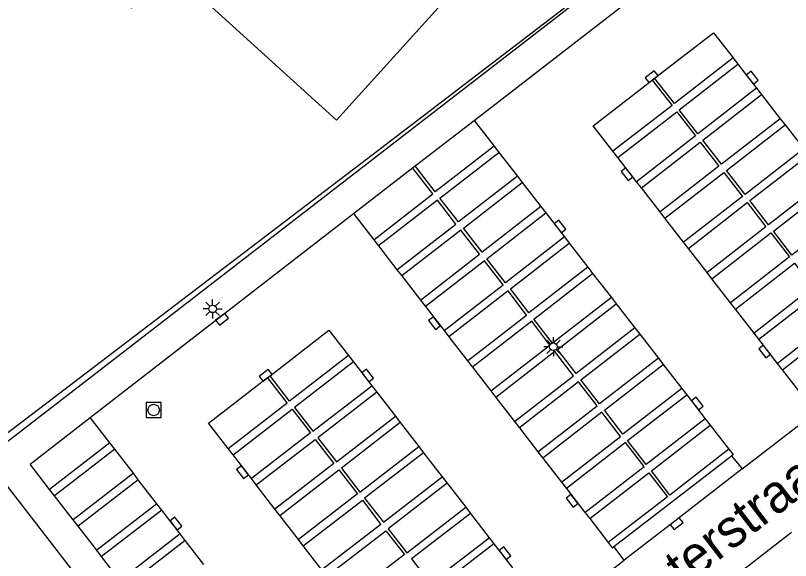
# Model space of a CAD drawing. Extents: x 135999 to 138000, y 396000 to 398501.
# Drawn here: x 137122.5 to 137173.4, y 398421.8 to 398457.7 of the extents above; entities that cross this region are included whole.
import ezdxf

# ---------------------------------------------------------------- set-up
doc = ezdxf.new("R2010")
doc.units = 0
for name, color, linetype in [('gg-afsc-erfafscheiding', 7, 'Continuous'), ('gg-afsc-muur', 7, 'Continuous'), ('gg-anno-openbare ruimte label', 7, 'Continuous'), ('gg-bbg-bijgebouw', 7, 'Continuous'), ('gg-knt-verharding', 7, 'Continuous'), ('gg-knt-verharding nz', 7, 'Continuous'), ('gt-grn-weggrens', 7, 'Continuous'), ('gt-symb-kolk', 7, 'Continuous'), ('gt-symb-lichtmast', 7, 'Continuous'), ('gt-symb-rioolschacht', 7, 'Continuous')]:
    doc.layers.add(name, color=color, linetype=linetype)

# ---------------------------------------------------------------- blocks, each defined once
blk = doc.blocks.new('gt0-LMAST')
at = {"layer": 'gt-symb-lichtmast'}
for p, q in [((-0.005, 0.246), (-0.005, 0.621)), ((-0.182, 0.173), (-0.447, 0.438)), ((0.172, 0.173), (0.437, 0.438)), ((-0.255, -0.004), (-0.63, -0.004)), ((-0.182, -0.181), (-0.447, -0.446)), ((-0.005, -0.254), (-0.005, -0.629)), ((0.437, -0.446), (0.172, -0.181)), ((0.245, -0.004), (0.62, -0.004))]:
    blk.add_line(p, q, dxfattribs=at)
blk.add_circle((-0.005, -0.004), 0.25, dxfattribs=at)
blk = doc.blocks.new('gt0-KOLK')
at = {"layer": 'gt-symb-kolk'}
blk.add_lwpolyline([(0, 0), (0.375, 0), (0.375, 0.4), (-0.375, 0.4), (-0.375, 0), (0, 0)], dxfattribs=at)
blk = doc.blocks.new('gt0-RS')
at = {"layer": 'gt-symb-rioolschacht'}
blk.add_lwpolyline([(-0.5, -0.5), (0.5, -0.5), (0.5, 0.5), (-0.5, 0.5)], close=True, dxfattribs=at)
blk.add_circle((0, 0), 0.375, dxfattribs=at)

msp = doc.modelspace()

# ---------------------------------------------------------------- linework, layer by layer
at = {"layer": 'gg-afsc-erfafscheiding'}
msp.add_line((137118.916, 398427.952), (137146.016, 398448.578), dxfattribs=at)
at = {"layer": 'gg-afsc-muur'}
msp.add_line((137146.016, 398448.578), (137172.038, 398468.523), dxfattribs=at)
at = {"layer": 'gg-bbg-bijgebouw'}
msp.add_line((137152.59, 398460.748), (137143.584, 398450.792), dxfattribs=at)
msp.add_lwpolyline([(137124.48, 398480.67), (137115.843, 398470.973), (137130.093, 398458.143), (137132.515, 398460.833), (137143.584, 398450.792)], dxfattribs=at)
at = {"layer": 'gg-knt-verharding'}
for p, q in [((137152.622, 398450.77), (137170.042, 398464.241)), ((137148.747, 398447.772), (137152.622, 398450.77)), ((137144.693, 398444.637), (137148.58, 398447.643)), ((137148.58, 398447.643), (137148.747, 398447.772)), ((137127.374, 398431.242), (137144.693, 398444.637)), ((137161.819, 398422.749), (137169.559, 398428.723)), ((137169.559, 398428.723), (137170.245, 398427.853)), ((137125.033, 398426.083), (137124.709, 398426.503)), ((137126.254, 398424.505), (137125.033, 398426.083)), ((137126.582, 398424.081), (137126.254, 398424.505)), ((137127.804, 398422.502), (137126.582, 398424.081)), ((137173.5, 398423.674), (137159.246, 398412.657)), ((137128.123, 398422.089), (137127.804, 398422.502)), ((137162.505, 398421.859), (137161.819, 398422.749)), ((137129.335, 398420.522), (137128.123, 398422.089))]:
    msp.add_line(p, q, dxfattribs=at)
for points in [[(137137.036, 398407.169), (137120.487, 398428.556), (137172.799, 398468.983)], [(137124.709, 398426.503), (137123.428, 398428.159), (137127.374, 398431.242)], [(137170.245, 398427.853), (137165.825, 398424.414), (137162.505, 398421.859)]]:
    msp.add_lwpolyline(points, dxfattribs=at)
at = {"layer": 'gg-knt-verharding nz'}
for p, q in [((137169.656, 398454.872), (137169.966, 398454.473)), ((137169.966, 398454.473), (137171.208, 398452.878)), ((137164.336, 398453.42), (137164.497, 398453.545)), ((137171.208, 398452.878), (137171.524, 398452.471)), ((137171.524, 398452.471), (137172.762, 398450.881)), ((137172.762, 398450.881), (137173.076, 398450.478)), ((137152.622, 398450.77), (137153.943, 398449.067)), ((137173.076, 398450.478), (137174.304, 398448.9)), ((137153.943, 398449.067), (137154.254, 398448.666)), ((137154.254, 398448.666), (137155.468, 398447.1)), ((137162.08, 398448.323), (137161.757, 398448.738)), ((137163.308, 398446.74), (137162.08, 398448.323)), ((137155.468, 398447.1), (137155.788, 398446.687)), ((137155.788, 398446.687), (137157.017, 398445.102)), ((137163.625, 398446.332), (137163.308, 398446.74)), ((137164.855, 398444.747), (137163.625, 398446.332)), ((137157.017, 398445.102), (137157.341, 398444.684)), ((137165.172, 398444.339), (137164.855, 398444.747)), ((137144.693, 398444.637), (137146.02, 398442.924)), ((137157.341, 398444.684), (137158.564, 398443.106)), ((137166.398, 398442.76), (137165.172, 398444.339)), ((137146.02, 398442.924), (137146.331, 398442.523)), ((137158.564, 398443.106), (137158.886, 398442.691)), ((137158.886, 398442.691), (137160.105, 398441.118)), ((137166.719, 398442.346), (137166.398, 398442.76)), ((137146.331, 398442.523), (137147.551, 398440.948)), ((137167.947, 398440.764), (137166.719, 398442.346)), ((137147.551, 398440.948), (137147.868, 398440.54)), ((137160.105, 398441.118), (137160.421, 398440.711)), ((137160.421, 398440.711), (137161.655, 398439.119)), ((137168.269, 398440.349), (137167.947, 398440.764)), ((137147.868, 398440.54), (137149.097, 398438.953)), ((137169.493, 398438.772), (137168.269, 398440.349)), ((137161.655, 398439.119), (137161.974, 398438.708)), ((137149.097, 398438.953), (137149.425, 398438.53)), ((137161.974, 398438.708), (137163.198, 398437.129)), ((137169.807, 398438.368), (137169.493, 398438.772)), ((137149.425, 398438.53), (137150.646, 398436.954)), ((137171.038, 398436.782), (137169.807, 398438.368)), ((137163.198, 398437.129), (137163.519, 398436.714)), ((137150.646, 398436.954), (137150.966, 398436.541)), ((137163.519, 398436.714), (137164.746, 398435.132)), ((137171.354, 398436.375), (137171.038, 398436.782)), ((137150.966, 398436.541), (137152.19, 398434.96)), ((137172.589, 398434.785), (137171.354, 398436.375)), ((137144.364, 398435.309), (137144.689, 398434.89)), ((137164.746, 398435.132), (137165.067, 398434.718)), ((137144.689, 398434.89), (137145.897, 398433.325)), ((137152.19, 398434.96), (137152.514, 398434.543)), ((137152.514, 398434.543), (137153.719, 398432.987)), ((137165.067, 398434.718), (137166.284, 398433.149)), ((137172.903, 398434.38), (137172.589, 398434.785)), ((137174.128, 398432.801), (137172.903, 398434.38)), ((137139.042, 398433.858), (137139.204, 398433.983)), ((137145.897, 398433.325), (137146.223, 398432.903)), ((137166.284, 398433.149), (137166.606, 398432.733)), ((137146.223, 398432.903), (137147.448, 398431.318)), ((137153.719, 398432.987), (137154.053, 398432.556)), ((137154.053, 398432.556), (137155.282, 398430.969)), ((137166.606, 398432.733), (137167.83, 398431.154)), ((137128.669, 398429.567), (137127.374, 398431.242)), ((137147.448, 398431.318), (137147.772, 398430.898)), ((137155.282, 398430.969), (137155.6, 398430.56)), ((137167.83, 398431.154), (137168.161, 398430.727)), ((137147.772, 398430.898), (137148.99, 398429.322)), ((137155.6, 398430.56), (137156.818, 398428.988)), ((137168.161, 398430.727), (137169.388, 398429.145)), ((137128.669, 398429.567), (137124.709, 398426.503)), ((137128.993, 398429.147), (137128.669, 398429.567)), ((137128.993, 398429.147), (137125.033, 398426.083)), ((137130.214, 398427.568), (137128.993, 398429.147)), ((137136.77, 398428.776), (137136.447, 398429.195)), ((137148.99, 398429.322), (137149.3, 398428.921)), ((137156.818, 398428.988), (137157.142, 398428.57)), ((137137.974, 398427.217), (137136.77, 398428.776)), ((137149.3, 398428.921), (137150.526, 398427.333)), ((137157.142, 398428.57), (137158.37, 398426.985)), ((137130.214, 398427.568), (137126.254, 398424.505)), ((137130.541, 398427.144), (137130.214, 398427.568)), ((137130.541, 398427.144), (137126.582, 398424.081)), ((137131.762, 398425.564), (137130.541, 398427.144)), ((137138.297, 398426.799), (137137.974, 398427.217)), ((137150.526, 398427.333), (137150.845, 398426.92)), ((137150.845, 398426.92), (137152.07, 398425.335)), ((137158.37, 398426.985), (137158.693, 398426.568)), ((137139.527, 398425.206), (137138.297, 398426.799)), ((137158.693, 398426.568), (137159.918, 398424.987)), ((137131.762, 398425.564), (137127.804, 398422.502)), ((137132.082, 398425.151), (137131.762, 398425.564)), ((137132.082, 398425.151), (137128.123, 398422.089)), ((137133.293, 398423.583), (137132.082, 398425.151)), ((137139.844, 398424.795), (137139.527, 398425.206)), ((137152.07, 398425.335), (137152.384, 398424.928)), ((137152.384, 398424.928), (137153.616, 398423.333)), ((137159.918, 398424.987), (137160.228, 398424.586)), ((137141.067, 398423.21), (137139.844, 398424.795)), ((137160.228, 398424.586), (137161.452, 398423.007)), ((137133.293, 398423.583), (137129.335, 398420.522)), ((137133.628, 398423.15), (137133.293, 398423.583)), ((137153.616, 398423.333), (137153.93, 398422.927)), ((137133.628, 398423.15), (137129.67, 398420.089)), ((137134.841, 398421.581), (137133.628, 398423.15)), ((137141.386, 398422.798), (137141.067, 398423.21)), ((137153.93, 398422.927), (137155.15, 398421.347)), ((137142.613, 398421.209), (137141.386, 398422.798))]:
    msp.add_line(p, q, dxfattribs=at)
for points in [[(137164.497, 398453.545), (137168.363, 398456.533), (137169.656, 398454.872)], [(137169.656, 398454.872), (137165.815, 398451.875), (137164.497, 398453.545)], [(137171.208, 398452.878), (137167.334, 398449.879), (137166.111, 398451.453), (137169.966, 398454.473)], [(137161.757, 398448.738), (137160.454, 398450.417), (137164.336, 398453.42)], [(137164.336, 398453.42), (137165.645, 398451.742), (137161.757, 398448.738)], [(137172.762, 398450.881), (137168.899, 398447.9), (137167.667, 398449.466), (137171.524, 398452.471)], [(137162.08, 398448.323), (137165.959, 398451.334), (137167.178, 398449.759), (137163.308, 398446.74)], [(137174.304, 398448.9), (137170.447, 398445.902), (137169.215, 398447.484), (137173.076, 398450.478)], [(137163.625, 398446.332), (137167.503, 398449.339), (137168.72, 398447.762), (137164.855, 398444.747)], [(137153.943, 398449.067), (137150.069, 398446.064), (137148.747, 398447.772)], [(137155.468, 398447.1), (137151.59, 398444.094), (137150.374, 398445.658), (137154.254, 398448.666)], [(137175.854, 398446.909), (137171.989, 398443.911), (137170.759, 398445.502), (137174.622, 398448.491)], [(137146.02, 398442.924), (137149.903, 398445.933), (137148.58, 398447.643)], [(137165.172, 398444.339), (137169.046, 398447.352), (137170.276, 398445.769), (137166.398, 398442.76)], [(137157.017, 398445.102), (137153.145, 398442.101), (137151.917, 398443.686), (137155.788, 398446.687)], [(137177.404, 398444.916), (137173.528, 398441.915), (137172.306, 398443.494), (137176.176, 398446.495)], [(137147.551, 398440.948), (137151.432, 398443.955), (137150.22, 398445.535), (137146.331, 398442.523)], [(137166.719, 398442.346), (137170.585, 398445.368), (137171.818, 398443.778), (137167.947, 398440.764)], [(137158.564, 398443.106), (137154.685, 398440.099), (137153.453, 398441.67), (137157.341, 398444.684)], [(137149.097, 398438.953), (137152.975, 398441.969), (137151.756, 398443.552), (137147.868, 398440.54)], [(137168.269, 398440.349), (137172.144, 398443.369), (137173.367, 398441.79), (137169.493, 398438.772)], [(137160.105, 398441.118), (137156.229, 398438.113), (137155.011, 398439.688), (137158.886, 398442.691)], [(137150.646, 398436.954), (137154.534, 398439.966), (137153.31, 398441.539), (137149.425, 398438.53)], [(137169.807, 398438.368), (137173.688, 398441.38), (137174.909, 398439.797), (137171.038, 398436.782)], [(137161.655, 398439.119), (137157.784, 398436.118), (137156.544, 398437.706), (137160.421, 398440.711)], [(137152.19, 398434.96), (137156.078, 398437.972), (137154.858, 398439.556), (137150.966, 398436.541)], [(137171.354, 398436.375), (137175.239, 398439.386), (137176.461, 398437.806), (137172.589, 398434.785)], [(137163.198, 398437.129), (137159.33, 398434.13), (137158.107, 398435.711), (137161.974, 398438.708)], [(137153.719, 398432.987), (137157.61, 398436.001), (137156.412, 398437.563), (137152.514, 398434.543)], [(137172.903, 398434.38), (137176.776, 398437.387), (137178.004, 398435.805), (137174.128, 398432.801)], [(137139.204, 398433.983), (137143.08, 398436.972), (137144.364, 398435.309)], [(137164.746, 398435.132), (137160.872, 398432.128), (137159.646, 398433.711), (137163.519, 398436.714)], [(137155.282, 398430.969), (137159.167, 398433.979), (137157.94, 398435.567), (137154.053, 398432.556)], [(137144.364, 398435.309), (137140.492, 398432.318), (137139.204, 398433.983)], [(137144.689, 398434.89), (137140.818, 398431.9), (137142.019, 398430.329), (137145.897, 398433.325)], [(137166.284, 398433.149), (137162.405, 398430.142), (137161.196, 398431.716), (137165.067, 398434.718)], [(137136.447, 398429.195), (137135.164, 398430.856), (137139.042, 398433.858)], [(137136.447, 398429.195), (137140.331, 398432.194), (137139.042, 398433.858)], [(137156.818, 398428.988), (137160.71, 398432.004), (137159.494, 398433.578), (137155.6, 398430.56)], [(137146.223, 398432.903), (137142.345, 398429.908), (137143.581, 398428.33), (137147.448, 398431.318)], [(137167.83, 398431.154), (137163.95, 398428.145), (137162.724, 398429.723), (137166.606, 398432.733)], [(137136.77, 398428.776), (137140.656, 398431.776), (137141.859, 398430.217), (137137.974, 398427.217)], [(137158.37, 398426.985), (137162.254, 398429.995), (137161.032, 398431.584), (137157.142, 398428.57)], [(137147.772, 398430.898), (137143.902, 398427.908), (137145.112, 398426.326), (137148.99, 398429.322)], [(137169.388, 398429.145), (137165.507, 398426.137), (137164.289, 398427.725), (137168.161, 398430.727)], [(137138.297, 398426.799), (137142.179, 398429.796), (137143.407, 398428.202), (137139.527, 398425.206)], [(137159.918, 398424.987), (137163.81, 398428.003), (137162.582, 398429.581), (137158.693, 398426.568)], [(137169.388, 398429.145), (137169.656, 398428.799), (137169.559, 398428.723)], [(137149.3, 398428.921), (137145.425, 398425.927), (137146.659, 398424.346), (137150.526, 398427.333)], [(137139.844, 398424.795), (137143.729, 398427.795), (137144.957, 398426.213), (137141.067, 398423.21)], [(137160.228, 398424.586), (137164.121, 398427.601), (137165.339, 398426.018), (137161.452, 398423.007)], [(137150.845, 398426.92), (137146.969, 398423.926), (137148.199, 398422.344), (137152.07, 398425.335)], [(137141.386, 398422.798), (137145.274, 398425.8), (137146.494, 398424.205), (137142.613, 398421.209)], [(137152.384, 398424.928), (137148.514, 398421.938), (137149.745, 398420.343), (137153.616, 398423.333)], [(137142.934, 398420.793), (137146.817, 398423.791), (137148.041, 398422.222), (137144.15, 398419.217)], [(137153.93, 398422.927), (137150.063, 398419.94), (137151.275, 398418.354), (137155.15, 398421.347)], [(137161.452, 398423.007), (137161.714, 398422.668), (137161.819, 398422.749)]]:
    msp.add_lwpolyline(points, dxfattribs=at)
at = {"layer": 'gt-grn-weggrens'}
for p, q in [((137170.245, 398427.853), (137175.173, 398431.657)), ((137157.56, 398418.052), (137162.505, 398421.859))]:
    msp.add_line(p, q, dxfattribs=at)

# ---------------------------------------------------------------- block references
at = {"layer": 'gt-symb-kolk'}
for p, rotation in [((137164.424, 398453.488), 37.688145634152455), ((137170.759, 398453.454), -52.10519914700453), ((137162.834, 398447.351), 127.82048972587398), ((137158.121, 398443.677), -52.21490699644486), ((137135.924, 398437.854), -142.27789532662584), ((137150.174, 398437.563), 127.77377072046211), ((137171.887, 398435.689), 127.82048972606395), ((137139.039, 398433.846), 37.64141351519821), ((137145.471, 398433.877), -52.31185436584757), ((137167.153, 398432.028), -52.21490699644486), ((137137.55, 398427.766), 127.67044015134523), ((137159.225, 398425.882), 127.77377072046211), ((137132.861, 398424.142), -52.30053525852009), ((137165.825, 398424.414), -142.4215676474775), ((137154.494, 398422.197), -52.31185436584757)]:
    msp.add_blockref('gt0-KOLK', p, dxfattribs=dict(at, rotation=rotation))
at = {"layer": 'gt-symb-lichtmast'}
for p in [(137135.434, 398438.383), (137157.849, 398435.889)]:
    msp.add_blockref('gt0-LMAST', p, dxfattribs=at)
at = {"layer": 'gt-symb-rioolschacht'}
msp.add_blockref('gt0-RS', (137131.55, 398431.728), dxfattribs=at)

# ---------------------------------------------------------------- texts
at = {"layer": 'gg-anno-openbare ruimte label'}
msp.add_text('Schoolmeesterstraat', height=2.5, rotation=37.5, dxfattribs=at).set_placement((137151.814, 398408.858))

doc.saveas('drawing.dxf')
